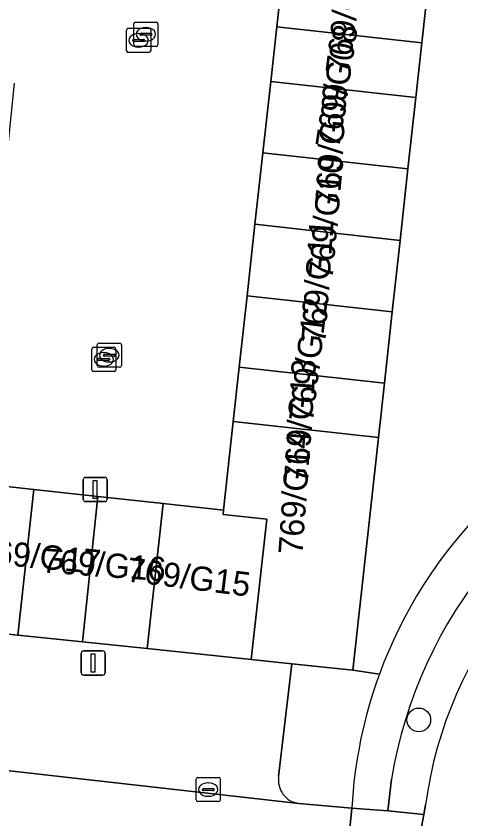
# Model space of a CAD drawing. Extents: x 162026 to 163502, y 387295 to 388169.
# Drawn here: x 162195.85 to 162214.25, y 388114.47 to 388147.67 of the extents above; entities that cross this region are included whole.
import ezdxf

# ---------------------------------------------------------------- set-up
doc = ezdxf.new("R2010")
doc.units = 0
for name, color, linetype in [('IMGEO_Boom', 7, 'Continuous'), ('IMGEO_Groenvoorziening', 7, 'Continuous'), ('IMGEO_Kolk', 7, 'Continuous'), ('IMGEO_Lichtmast', 7, 'Continuous'), ('IMGEO_Pand', 7, 'Continuous'), ('IMGEO_Pand_nummerreeks', 7, 'Continuous'), ('IMGEO_Parkeervlak_open', 7, 'Continuous'), ('IMGEO_Rijbaan_lokaal_open', 7, 'Continuous'), ('IMGEO_Voetpad_open', 7, 'Continuous')]:
    doc.layers.add(name, color=color, linetype=linetype)

msp = doc.modelspace()

# ---------------------------------------------------------------- linework, layer by layer
at = {"layer": 'IMGEO_Boom'}
msp.add_circle((162212.509, 388118.564), 0.489, dxfattribs=at)
at = {"layer": 'IMGEO_Groenvoorziening'}
for points in [[(162214.26, 388155.89), (162213.678, 388156.032), (162213.422, 388153.709), (162212.634, 388146.559), (162212.386, 388144.306), (162212.061, 388141.35), (162211.735, 388138.394), (162211.409, 388135.438), (162211.084, 388132.482), (162210.836, 388130.236), (162210.381, 388126.103), (162209.777, 388120.621), (162210.881, 388120.46)], [(162210.881, 388120.46), (162209.777, 388120.621), (162207.254, 388120.886), (162206.712, 388116.226)], [(162211.376, 388116.115), (162211.232, 388114.805), (162212.72, 388114.649), (162212.782, 388115.05)], [(162207.541, 388115.108), (162209.74, 388114.919)]]:
    msp.add_lwpolyline(points, dxfattribs=at)
for centre, radius, start, end in [((162228.821, 388113.876), 19.11, 110.7773, 159.8456), ((162229.978, 388113.027), 18.857, 110.0928, 170.5749), ((162230.201, 388112.649), 17.583, 110.3672, 172.1516), ((162228.793, 388113.884), 19.081, 159.8392, 176.8895), ((162207.674, 388116.073), 0.974, 170.9391, 262.175)]:
    msp.add_arc(centre, radius, start, end, dxfattribs=at)
at = {"layer": 'IMGEO_Kolk'}
for p, q in [((162200.795, 388147.416), (162201.647, 388147.416)), ((162200.419, 388146.236), (162200.419, 388147.088)), ((162200.494, 388147.162), (162201.346, 388147.162)), ((162200.72, 388146.49), (162200.72, 388147.342)), ((162201.208, 388147.196), (162201.233, 388147.196)), ((162201.42, 388147.088), (162201.42, 388146.236)), ((162201.721, 388147.342), (162201.721, 388146.49)), ((162200.907, 388146.942), (162200.932, 388146.942)), ((162200.979, 388146.91), (162200.979, 388146.922)), ((162201.417, 388146.873), (162201.019, 388146.873)), ((162201.022, 388146.959), (162201.42, 388146.959)), ((162201.463, 388146.922), (162201.463, 388146.91)), ((162200.678, 388146.656), (162200.678, 388146.668)), ((162201.116, 388146.619), (162200.718, 388146.619)), ((162200.721, 388146.705), (162201.119, 388146.705)), ((162201.647, 388146.416), (162200.795, 388146.416)), ((162201.162, 388146.668), (162201.162, 388146.656)), ((162201.231, 388146.636), (162201.206, 388146.636)), ((162201.346, 388146.162), (162200.494, 388146.162)), ((162200.93, 388146.382), (162200.905, 388146.382)), ((162199.284, 388134.144), (162200.136, 388134.144)), ((162198.98, 388133.045), (162198.98, 388133.897)), ((162199.055, 388133.971), (162199.907, 388133.971)), ((162199.209, 388133.218), (162199.209, 388134.07)), ((162199.697, 388133.924), (162199.722, 388133.924)), ((162199.981, 388133.897), (162199.981, 388133.045)), ((162200.21, 388134.07), (162200.21, 388133.218)), ((162199.239, 388133.465), (162199.239, 388133.477)), ((162199.282, 388133.514), (162199.68, 388133.514)), ((162199.468, 388133.751), (162199.493, 388133.751)), ((162199.468, 388133.638), (162199.468, 388133.65)), ((162199.906, 388133.601), (162199.508, 388133.601)), ((162199.511, 388133.687), (162199.909, 388133.687)), ((162199.723, 388133.477), (162199.723, 388133.465)), ((162199.952, 388133.65), (162199.952, 388133.638)), ((162199.677, 388133.428), (162199.279, 388133.428)), ((162200.136, 388133.144), (162199.284, 388133.144)), ((162199.491, 388133.191), (162199.466, 388133.191)), ((162199.72, 388133.364), (162199.695, 388133.364)), ((162199.907, 388132.971), (162199.055, 388132.971)), ((162203.374, 388116.182), (162204.226, 388116.182)), ((162203.299, 388115.256), (162203.299, 388116.108)), ((162203.787, 388115.962), (162203.812, 388115.962)), ((162204.3, 388116.108), (162204.3, 388115.256)), ((162203.558, 388115.676), (162203.558, 388115.688)), ((162203.996, 388115.639), (162203.598, 388115.639)), ((162203.601, 388115.725), (162203.999, 388115.725)), ((162204.042, 388115.688), (162204.042, 388115.676)), ((162204.226, 388115.182), (162203.374, 388115.182)), ((162203.81, 388115.402), (162203.785, 388115.402))]:
    msp.add_line(p, q, dxfattribs=at)
for points in [[(162200.795, 388147.416), (162201.647, 388147.416)], [(162200.419, 388146.236), (162200.419, 388147.088)], [(162200.494, 388147.162), (162201.346, 388147.162)], [(162200.72, 388146.49), (162200.72, 388147.342)], [(162201.42, 388147.088), (162201.42, 388146.236)], [(162201.721, 388147.342), (162201.721, 388146.49)], [(162201.647, 388146.416), (162200.795, 388146.416)], [(162201.346, 388146.162), (162200.494, 388146.162)], [(162199.284, 388134.144), (162200.136, 388134.144)], [(162198.98, 388133.045), (162198.98, 388133.897)], [(162199.055, 388133.971), (162199.907, 388133.971)], [(162199.209, 388133.218), (162199.209, 388134.07)], [(162199.981, 388133.897), (162199.981, 388133.045)], [(162200.21, 388134.07), (162200.21, 388133.218)], [(162200.136, 388133.144), (162199.284, 388133.144)], [(162199.907, 388132.971), (162199.055, 388132.971)], [(162203.374, 388116.182), (162204.226, 388116.182)], [(162203.299, 388115.256), (162203.299, 388116.108)], [(162204.3, 388116.108), (162204.3, 388115.256)], [(162204.226, 388115.182), (162203.374, 388115.182)]]:
    msp.add_lwpolyline(points, dxfattribs=at)
for centre, radius, start, end in [((162200.797, 388147.34), 0.0765, 91.552, 178.448), ((162200.797, 388147.34), 0.0765, 91.552, 178.448), ((162201.645, 388147.34), 0.0765, 1.552, 88.448), ((162201.645, 388147.34), 0.0765, 1.552, 88.448), ((162200.496, 388147.086), 0.0765, 91.552, 178.448), ((162200.496, 388147.086), 0.0765, 91.552, 178.448), ((162201.344, 388147.086), 0.0765, 1.552, 88.448), ((162201.344, 388147.086), 0.0765, 1.552, 88.448), ((162201.019, 388146.919), 0.0403, 85.8775, 175.7526), ((162201.016, 388146.909), 0.0366, 178.938, 274.7102), ((162201.42, 388146.916), 0.043, 264.8664, 352.4533), ((162201.424, 388146.921), 0.0386, 1.7309, 96.639), ((162200.718, 388146.665), 0.0403, 85.8775, 175.7526), ((162200.715, 388146.655), 0.0366, 178.938, 274.7102), ((162200.797, 388146.492), 0.0765, 181.552, 268.448), ((162200.797, 388146.492), 0.0765, 181.552, 268.448), ((162201.119, 388146.662), 0.043, 264.8664, 352.4533), ((162201.123, 388146.667), 0.0386, 1.7309, 96.639), ((162201.645, 388146.492), 0.0765, 271.552, 358.448), ((162201.645, 388146.492), 0.0765, 271.552, 358.448), ((162200.496, 388146.238), 0.0765, 181.552, 268.448), ((162200.496, 388146.238), 0.0765, 181.552, 268.448), ((162201.344, 388146.238), 0.0765, 271.552, 358.448), ((162201.344, 388146.238), 0.0765, 271.552, 358.448), ((162199.286, 388134.068), 0.0765, 91.552, 178.448), ((162199.286, 388134.068), 0.0765, 91.552, 178.448), ((162200.134, 388134.068), 0.0765, 1.552, 88.448), ((162200.134, 388134.068), 0.0765, 1.552, 88.448), ((162199.057, 388133.895), 0.0765, 91.552, 178.448), ((162199.057, 388133.895), 0.0765, 91.552, 178.448), ((162199.905, 388133.895), 0.0765, 1.552, 88.448), ((162199.905, 388133.895), 0.0765, 1.552, 88.448), ((162199.279, 388133.474), 0.0403, 85.8775, 175.7526), ((162199.276, 388133.464), 0.0366, 178.938, 274.7102), ((162199.508, 388133.647), 0.0403, 85.8775, 175.7526), ((162199.505, 388133.637), 0.0366, 178.938, 274.7102), ((162199.68, 388133.471), 0.043, 264.8664, 352.4533), ((162199.684, 388133.476), 0.0386, 1.7309, 96.639), ((162199.909, 388133.644), 0.043, 264.8664, 352.4533), ((162199.913, 388133.649), 0.0386, 1.7309, 96.639), ((162199.286, 388133.22), 0.0765, 181.552, 268.448), ((162199.286, 388133.22), 0.0765, 181.552, 268.448), ((162200.134, 388133.22), 0.0765, 271.552, 358.448), ((162200.134, 388133.22), 0.0765, 271.552, 358.448), ((162199.057, 388133.047), 0.0765, 181.552, 268.448), ((162199.057, 388133.047), 0.0765, 181.552, 268.448), ((162199.905, 388133.047), 0.0765, 271.552, 358.448), ((162199.905, 388133.047), 0.0765, 271.552, 358.448), ((162203.376, 388116.106), 0.0765, 91.552, 178.448), ((162203.376, 388116.106), 0.0765, 91.552, 178.448), ((162204.224, 388116.106), 0.0765, 1.552, 88.448), ((162204.224, 388116.106), 0.0765, 1.552, 88.448), ((162203.598, 388115.685), 0.0403, 85.8775, 175.7526), ((162203.595, 388115.675), 0.0366, 178.938, 274.7102), ((162203.999, 388115.682), 0.043, 264.8664, 352.4533), ((162204.003, 388115.687), 0.0386, 1.7309, 96.639), ((162203.376, 388115.258), 0.0765, 181.552, 268.448), ((162203.376, 388115.258), 0.0765, 181.552, 268.448), ((162204.224, 388115.258), 0.0765, 271.552, 358.448), ((162204.224, 388115.258), 0.0765, 271.552, 358.448)]:
    msp.add_arc(centre, radius, start, end, dxfattribs=at)
for centre, major_axis, ratio, start_param, end_param in [((162201.207, 388146.916), (-0.387, 0.002), 0.722429, 4.712389, 7.853982), ((162201.232, 388146.916), (-0.39, 0.002), 0.717154, 1.570796, 4.712389), ((162200.906, 388146.662), (-0.387, 0.002), 0.722429, 4.712389, 7.853982), ((162200.931, 388146.662), (-0.39, 0.002), 0.717154, 1.570796, 4.712389), ((162199.696, 388133.644), (-0.387, 0.002), 0.722429, 4.712389, 7.853982), ((162199.721, 388133.644), (-0.39, 0.002), 0.717154, 1.570796, 4.712389), ((162199.467, 388133.471), (-0.387, 0.002), 0.722429, 4.712389, 7.853982), ((162199.492, 388133.471), (-0.39, 0.002), 0.717154, 1.570796, 4.712389), ((162203.786, 388115.682), (-0.387, 0.002), 0.722429, 4.712389, 7.853982), ((162203.811, 388115.682), (-0.39, 0.002), 0.717154, 1.570796, 4.712389)]:
    msp.add_ellipse(centre, major_axis=major_axis, ratio=ratio, start_param=start_param, end_param=end_param, dxfattribs=at)
at = {"layer": 'IMGEO_Lichtmast'}
for p, q in [((162198.627, 388127.692), (162198.627, 388128.492)), ((162198.627, 388128.492), (162198.627, 388127.692)), ((162198.727, 388128.592), (162199.517, 388128.592)), ((162199.517, 388128.592), (162198.727, 388128.592)), ((162199.617, 388128.492), (162199.617, 388127.692)), ((162199.617, 388127.692), (162199.617, 388128.492)), ((162199.517, 388127.592), (162198.727, 388127.592)), ((162198.727, 388127.592), (162199.517, 388127.592)), ((162198.543, 388120.514), (162198.543, 388121.314)), ((162198.543, 388121.314), (162198.543, 388120.514)), ((162198.643, 388121.414), (162199.433, 388121.414)), ((162199.433, 388121.414), (162198.643, 388121.414)), ((162199.533, 388121.314), (162199.533, 388120.514)), ((162199.533, 388120.514), (162199.533, 388121.314)), ((162199.433, 388120.414), (162198.643, 388120.414)), ((162198.643, 388120.414), (162199.433, 388120.414))]:
    msp.add_line(p, q, dxfattribs=at)
for points in [[(162199.047, 388128.467), (162199.197, 388128.467), (162199.197, 388127.717), (162199.047, 388127.717), (162199.047, 388128.467)], [(162198.963, 388121.289), (162199.113, 388121.289), (162199.113, 388120.539), (162198.963, 388120.539), (162198.963, 388121.289)]]:
    msp.add_lwpolyline(points, dxfattribs=at)
for centre, start, end in [((162198.727, 388128.492), 90, 180), ((162198.727, 388128.492), 90, 180), ((162199.517, 388128.492), 0, 90), ((162199.517, 388128.492), 360, 90), ((162198.727, 388127.692), 180, 270), ((162198.727, 388127.692), 180, 270), ((162199.517, 388127.692), 270, 0), ((162199.517, 388127.692), 270, 0), ((162198.643, 388121.314), 90, 180), ((162198.643, 388121.314), 90, 180), ((162199.433, 388121.314), 0, 90), ((162199.433, 388121.314), 360, 90), ((162198.643, 388120.514), 180, 270), ((162198.643, 388120.514), 180, 270), ((162199.433, 388120.514), 270, 0), ((162199.433, 388120.514), 270, 0)]:
    msp.add_arc(centre, 0.1, start, end, dxfattribs=at)
at = {"layer": 'IMGEO_Pand'}
for points in [[(162206.631, 388147.221), (162212.634, 388146.559), (162213.422, 388153.709), (162213.678, 388156.032), (162213.728, 388156.485), (162209.644, 388156.924), (162208.909, 388150.814), (162207.05, 388151.019), (162207.034, 388150.88)], [(162206.382, 388144.968), (162212.386, 388144.306), (162212.634, 388146.559), (162206.631, 388147.221)], [(162206.057, 388142.012), (162212.061, 388141.35), (162212.386, 388144.306), (162206.382, 388144.968)], [(162205.731, 388139.056), (162211.735, 388138.394), (162212.061, 388141.35), (162206.057, 388142.012)], [(162205.405, 388136.1), (162211.409, 388135.438), (162211.735, 388138.394), (162205.731, 388139.056)], [(162205.08, 388133.144), (162211.084, 388132.482), (162211.409, 388135.438), (162205.405, 388136.1)], [(162204.832, 388130.898), (162210.836, 388130.236), (162211.084, 388132.482), (162205.08, 388133.144)], [(162210.381, 388126.103), (162210.836, 388130.236), (162204.832, 388130.898), (162204.428, 388127.232), (162204.411, 388127.061), (162206.217, 388126.86), (162205.572, 388121.062), (162207.254, 388120.886), (162209.777, 388120.621)], [(162194.096, 388128.37), (162194.078, 388128.221), (162192.091, 388128.442), (162191.435, 388122.543), (162195.928, 388122.072), (162196.592, 388128.095)], [(162196.592, 388128.095), (162195.928, 388122.072), (162198.599, 388121.792), (162199.229, 388127.805)], [(162199.229, 388127.805), (162198.599, 388121.792), (162201.271, 388121.512), (162201.932, 388127.507)], [(162201.932, 388127.507), (162201.271, 388121.512), (162205.572, 388121.062), (162206.217, 388126.86), (162204.411, 388127.061), (162204.428, 388127.232)]]:
    msp.add_lwpolyline(points, close=True, dxfattribs=at)
at = {"layer": 'IMGEO_Parkeervlak_open'}
for points in [[(162207.254, 388120.886), (162205.572, 388121.062), (162201.271, 388121.512), (162198.599, 388121.792), (162195.928, 388122.072), (162191.435, 388122.543), (162187.359, 388122.97), (162187.208, 388122.98), (162186.698, 388118.482)], [(162206.712, 388116.226), (162207.254, 388120.886)], [(162185.677, 388117.572), (162207.541, 388115.108)]]:
    msp.add_lwpolyline(points, dxfattribs=at)
msp.add_arc((162207.674, 388116.073), 0.974, 170.9391, 262.175, dxfattribs=at)
at = {"layer": 'IMGEO_Rijbaan_lokaal_open'}
for points in [[(162195.771, 388144.897), (162195.522, 388142.44), (162195.242, 388139.684), (162194.958, 388136.882), (162194.671, 388134.045), (162194.395, 388131.319), (162194.096, 388128.37), (162196.592, 388128.095), (162199.229, 388127.805), (162201.932, 388127.507), (162204.428, 388127.232), (162204.832, 388130.898), (162205.08, 388133.144), (162205.405, 388136.1), (162205.731, 388139.056), (162206.057, 388142.012), (162206.382, 388144.968), (162206.631, 388147.221), (162207.034, 388150.88)], [(162176.665, 388146.91), (162176.16, 388142.394), (162172.827, 388112.903), (162178.468, 388112.268), (162189.728, 388111.001), (162192.161, 388110.716), (162207.999, 388108.964), (162209.13, 388108.814), (162209.74, 388114.919), (162207.541, 388115.108), (162185.677, 388117.572), (162180.942, 388118.098)], [(162212.782, 388115.05), (162212.72, 388114.649), (162212.55, 388113.772), (162212.432, 388112.757), (162211.895, 388107.42), (162211.47, 388102.649), (162211.186, 388100.217), (162210.579, 388093.982), (162210.551, 388093.782)]]:
    msp.add_lwpolyline(points, dxfattribs=at)
msp.add_arc((162230.201, 388112.649), 17.583, 110.3672, 172.1516, dxfattribs=at)
at = {"layer": 'IMGEO_Voetpad_open'}
for points in [[(162209.74, 388114.919), (162211.232, 388114.805), (162211.376, 388116.115)], [(162210.551, 388093.782), (162210.579, 388093.982), (162209.187, 388094.09), (162209.814, 388100.367), (162211.186, 388100.217), (162211.47, 388102.649), (162210.075, 388102.773), (162210.519, 388107.548), (162211.895, 388107.42), (162212.432, 388112.757), (162212.55, 388113.772), (162212.72, 388114.649), (162211.232, 388114.805), (162209.74, 388114.919), (162209.13, 388108.814), (162208.653, 388104.044), (162208.542, 388102.936), (162208.292, 388100.515), (162207.979, 388097.361), (162207.633, 388093.867)]]:
    msp.add_lwpolyline(points, dxfattribs=at)
for centre, radius, start, end in [((162228.821, 388113.876), 19.11, 110.7773, 159.8456), ((162229.978, 388113.027), 18.857, 110.0928, 170.5749), ((162228.793, 388113.884), 19.081, 159.8392, 176.8895)]:
    msp.add_arc(centre, radius, start, end, dxfattribs=at)

# ---------------------------------------------------------------- texts
at = {"layer": 'IMGEO_Pand_nummerreeks'}
for s, rotation, p in [('769/G07', 82.9471, (162209.639, 388145.241)), ('769/G08', 81.2538, (162209.213, 388142.158)), ('769/G09', 86.1345, (162209.21, 388139.723)), ('769/G10', 84.8056, (162208.938, 388136.747)), ('769/G11', 86.1345, (162208.643, 388134.114)), ('769/G12', 83.0657, (162208.126, 388130.856)), ('769/G13', 86.2483, (162207.926, 388128.332)), ('769/G14', 85.9551, (162207.694, 388125.372)), ('769/G17', 354.6442, (162194.198, 388125.07)), ('769/G16', 355.7946, (162196.893, 388124.666)), ('769/G15', 352.875, (162200.387, 388124.294))]:
    msp.add_text(s, height=1, rotation=rotation, dxfattribs=at).set_placement(p)

doc.saveas('drawing.dxf')
